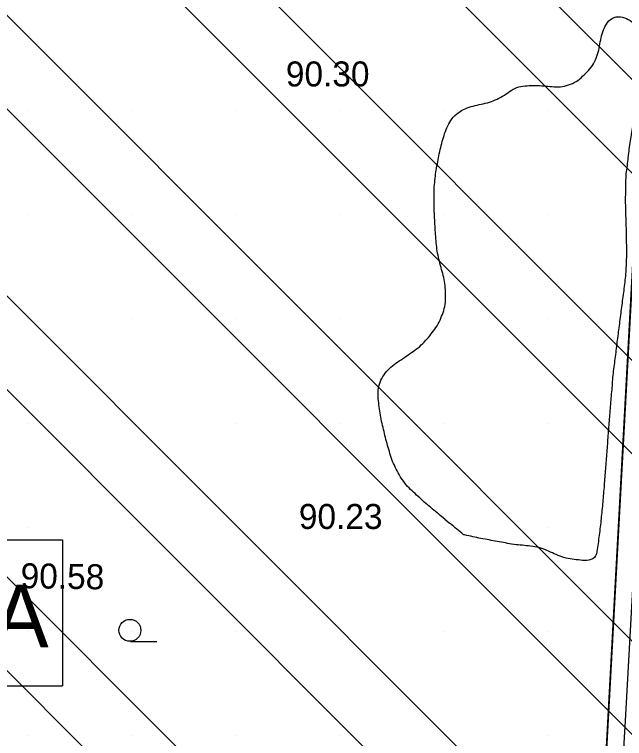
# Model space of a CAD drawing. Extents: x 417995 to 421451, y 4454518 to 4458015.
# Drawn here: x 420724.8 to 420871.3, y 4455223.9 to 4455397.6 of the extents above; entities that cross this region are included whole.
import ezdxf

# ---------------------------------------------------------------- set-up
doc = ezdxf.new("R2010")
doc.units = 0
for name, color, linetype in [('ADAKENARI', 7, 'Continuous'), ('Egri_1m', 7, 'Continuous'), ('PL_KAMU_HİZMET_ALANI', 7, 'Continuous'), ('S_Karisik_O', 7, 'Continuous'), ('SEMBOL_FAT', 7, 'Continuous'), ('Sinir_Tel_bir_taraf', 7, 'Continuous'), ('SN_TR_SIVILASMA', 7, 'Continuous'), ('TRFAT_KHA', 7, 'Continuous'), ('Y_Kot_Noktasi', 7, 'Continuous'), ('Yol_Sose', 7, 'Continuous')]:
    doc.layers.add(name, color=color, linetype=linetype)

msp = doc.modelspace()

# ---------------------------------------------------------------- linework, layer by layer
at = {"layer": 'ADAKENARI'}
msp.add_line((420878.18, 4455427.47), (420861.99, 4455130.83), dxfattribs=at)
at = {"layer": 'Egri_1m'}
for q in [(420827.05, 4455277.45), (420829.19, 4455275.67)]:
    msp.add_line((420828.12, 4455276.56), q, dxfattribs=at)
for points in [[(420827.05, 4455277.45), (420825.52, 4455278.73), (420823.98, 4455280.01), (420822.47, 4455281.32), (420821.01, 4455282.68), (420819.55, 4455284.06), (420818.27, 4455285.59), (420817.15, 4455287.24), (420816.24, 4455289.03), (420815.42, 4455290.85), (420814.83, 4455292.76), (420814.27, 4455294.68), (420813.77, 4455296.62), (420813.31, 4455298.56), (420812.86, 4455300.51), (420812.52, 4455302.49), (420812.26, 4455304.47), (420812.1, 4455306.46), (420812.29, 4455308.45), (420813.04, 4455310.31), (420814.16, 4455311.96), (420815.59, 4455313.36), (420817.21, 4455314.53), (420818.87, 4455315.65), (420820.51, 4455316.79), (420822.1, 4455318.01), (420823.53, 4455319.4), (420824.81, 4455320.94), (420826, 4455322.55), (420826.98, 4455324.29), (420827.71, 4455326.16), (420828.22, 4455328.09), (420828.32, 4455330.09), (420828.25, 4455332.09), (420828.01, 4455334.07), (420827.49, 4455336), (420826.97, 4455337.93), (420826.5, 4455339.88), (420826.18, 4455341.85), (420825.99, 4455343.84), (420825.85, 4455345.84), (420825.73, 4455347.84), (420825.64, 4455349.83), (420825.57, 4455351.83), (420825.56, 4455353.83), (420825.57, 4455355.83), (420825.77, 4455357.82), (420825.98, 4455359.81), (420826.34, 4455361.78), (420826.71, 4455363.74), (420827.15, 4455365.7), (420827.66, 4455367.63), (420828.26, 4455369.53), (420829.08, 4455371.36), (420830.18, 4455373.03), (420831.72, 4455374.31), (420833.51, 4455375.21), (420835.43, 4455375.77), (420837.37, 4455376.22), (420839.31, 4455376.73), (420841.12, 4455377.58), (420842.86, 4455378.56), (420844.53, 4455379.67), (420846.4, 4455380.37), (420848.39, 4455380.55), (420850.39, 4455380.6), (420852.39, 4455380.45), (420854.38, 4455380.28), (420856.38, 4455380.36), (420858.31, 4455380.88), (420860.07, 4455381.82), (420861.56, 4455383.16), (420862.96, 4455384.58), (420864.06, 4455386.26), (420864.82, 4455388.11), (420865.27, 4455390.05), (420865.66, 4455392.02), (420866.24, 4455393.93), (420867.21, 4455395.68), (420868.8, 4455396.9), (420870.8, 4455396.99), (420872.62, 4455396.16), (420873.96, 4455394.68), (420874.2, 4455392.69), (420874.24, 4455390.69), (420874.29, 4455388.69), (420874.33, 4455386.69), (420874.32, 4455384.69), (420874.27, 4455382.69), (420874.22, 4455380.69), (420874.17, 4455378.69), (420873.96, 4455376.71), (420873.74, 4455374.72), (420873.48, 4455372.74), (420873.17, 4455370.76), (420872.85, 4455368.78), (420872.54, 4455366.81), (420872.29, 4455364.83), (420872.05, 4455362.84), (420871.81, 4455360.85), (420871.58, 4455358.87), (420871.54, 4455356.87), (420871.49, 4455354.87), (420871.45, 4455352.87), (420871.51, 4455350.87), (420871.56, 4455348.87), (420871.62, 4455346.87), (420871.67, 4455344.87), (420871.71, 4455342.87), (420871.72, 4455340.87), (420871.71, 4455338.87), (420871.61, 4455336.87), (420871.5, 4455334.88), (420871.26, 4455332.89), (420871.01, 4455330.91), (420870.75, 4455328.92), (420870.49, 4455326.94), (420870.23, 4455324.96), (420869.98, 4455322.97), (420869.72, 4455320.99), (420869.47, 4455319.01), (420869.22, 4455317.02), (420868.96, 4455315.04), (420868.71, 4455313.06), (420868.47, 4455311.07), (420868.31, 4455309.08), (420868.15, 4455307.08), (420867.99, 4455305.09), (420867.83, 4455303.09), (420867.67, 4455301.1), (420867.51, 4455299.11), (420867.35, 4455297.11), (420867.19, 4455295.12), (420867.04, 4455293.13), (420866.89, 4455291.13), (420866.73, 4455289.14), (420866.58, 4455287.14), (420866.43, 4455285.15), (420866.27, 4455283.16), (420866.1, 4455281.16), (420865.9, 4455279.17), (420865.7, 4455277.18), (420865.51, 4455275.19), (420865.25, 4455273.21), (420864.99, 4455271.23), (420864.73, 4455269.24), (420864.07, 4455267.36), (420862.19, 4455266.67), (420860.2, 4455266.77), (420858.22, 4455267.06), (420856.26, 4455267.49), (420854.42, 4455268.27), (420852.59, 4455269.07), (420850.71, 4455269.75), (420848.74, 4455270.08), (420846.75, 4455270.28), (420844.76, 4455270.48), (420844.67, 4455270.49)], [(420832.57, 4455272.86), (420831.04, 4455274.13), (420829.5, 4455275.41), (420829.19, 4455275.67)], [(420844.67, 4455270.49), (420842.7, 4455270.84), (420840.73, 4455271.19), (420838.77, 4455271.56), (420836.8, 4455271.93), (420834.85, 4455272.35), (420832.9, 4455272.78), (420832.57, 4455272.86)]]:
    msp.add_spline(points, degree=3, dxfattribs=at)
at = {"layer": 'PL_KAMU_HİZMET_ALANI'}
msp.add_lwpolyline([(420705.27, 4455005.33), (420707.29, 4455006.2), (420751.48, 4455032.99), (420769.07, 4455051.2), (420804.89, 4455072.7), (420840.78, 4455094.99), (420847.65, 4455100.22), (420853.39, 4455106.67), (420857.79, 4455114.1), (420861.99, 4455130.83), (420878.18, 4455427.47), (420710.4, 4455437.34), (420545.42, 4455447.04), (420544.85, 4455437.97), (420540.37, 4455429.06), (420482.57, 4455314.58), (420453.85, 4455245.63), (420452.99, 4455236.3), (420611.77, 4455234.39), (420610.24, 4455191.26), (420608.01, 4455006.36)], dxfattribs=at)
at = {"layer": 'S_Karisik_O'}
msp.add_line((420752.68, 4455247.24), (420758.98, 4455247.24), dxfattribs=at)
msp.add_circle((420752.54, 4455249.88), 2.63, dxfattribs=at)
at = {"layer": 'SEMBOL_FAT'}
for p, q in [((420686.91, 4455271.58), (420736.38, 4455271.58)), ((420736.38, 4455271.58), (420736.38, 4455236.58)), ((420686.91, 4455236.58), (420736.38, 4455236.58))]:
    msp.add_line(p, q, dxfattribs=at)
at = {"layer": 'Sinir_Tel_bir_taraf'}
msp.add_lwpolyline([(420877.69, 4455422.59), (420874.48, 4455361.62), (420873.38, 4455339.86), (420871.2, 4455300.75), (420868.74, 4455253.46), (420865.6, 4455197.12), (420863.31, 4455157.06), (420862.63, 4455143.38)], dxfattribs=at)
at = {"layer": 'SN_TR_SIVILASMA'}
for p, q in [((421255.58, 4454999.52), (420079.94, 4456175.16)), ((421232.89, 4454999.76), (420079.94, 4456152.71)), ((421187.51, 4455000.24), (420079.94, 4456107.81)), ((421164.82, 4455000.48), (420095.66, 4456069.64)), ((421119.44, 4455000.96), (420129.33, 4455991.06)), ((421096.75, 4455001.2), (420145.11, 4455952.83)), ((421051.37, 4455001.68), (420175.05, 4455878)), ((421028.68, 4455001.92), (420190.02, 4455840.58)), ((420983.3, 4455002.39), (420204.76, 4455780.94)), ((420960.61, 4455002.63), (420211.17, 4455752.07))]:
    msp.add_line(p, q, dxfattribs=at)
at = {"layer": 'TRFAT_KHA'}
for p, q in [((420727.99, 4455374.6), (420727.99, 4455374.6)), ((420752.99, 4455374.6), (420752.99, 4455374.6)), ((420777.99, 4455374.6), (420777.99, 4455374.6)), ((420802.99, 4455374.6), (420802.99, 4455374.6)), ((420827.99, 4455374.6), (420827.99, 4455374.6)), ((420852.99, 4455374.6), (420852.99, 4455374.6)), ((420727.99, 4455349.6), (420727.99, 4455349.6)), ((420752.99, 4455349.6), (420752.99, 4455349.6)), ((420777.99, 4455349.6), (420777.99, 4455349.6)), ((420802.99, 4455349.6), (420802.99, 4455349.6)), ((420827.99, 4455349.6), (420827.99, 4455349.6)), ((420852.99, 4455349.6), (420852.99, 4455349.6)), ((420727.99, 4455324.6), (420727.99, 4455324.6)), ((420752.99, 4455324.6), (420752.99, 4455324.6)), ((420777.99, 4455324.6), (420777.99, 4455324.6)), ((420802.99, 4455324.6), (420802.99, 4455324.6)), ((420827.99, 4455324.6), (420827.99, 4455324.6)), ((420852.99, 4455324.6), (420852.99, 4455324.6)), ((420727.99, 4455299.6), (420727.99, 4455299.6)), ((420752.99, 4455299.6), (420752.99, 4455299.6)), ((420777.99, 4455299.6), (420777.99, 4455299.6)), ((420802.99, 4455299.6), (420802.99, 4455299.6)), ((420827.99, 4455299.6), (420827.99, 4455299.6)), ((420852.99, 4455299.6), (420852.99, 4455299.6)), ((420727.99, 4455274.6), (420727.99, 4455274.6)), ((420752.99, 4455274.6), (420752.99, 4455274.6)), ((420777.99, 4455274.6), (420777.99, 4455274.6)), ((420802.99, 4455274.6), (420802.99, 4455274.6)), ((420827.99, 4455274.6), (420827.99, 4455274.6)), ((420852.99, 4455274.6), (420852.99, 4455274.6)), ((420727.99, 4455249.6), (420727.99, 4455249.6)), ((420752.99, 4455249.6), (420752.99, 4455249.6)), ((420777.99, 4455249.6), (420777.99, 4455249.6)), ((420802.99, 4455249.6), (420802.99, 4455249.6)), ((420827.99, 4455249.6), (420827.99, 4455249.6)), ((420852.99, 4455249.6), (420852.99, 4455249.6)), ((420727.99, 4455224.6), (420727.99, 4455224.6)), ((420752.99, 4455224.6), (420752.99, 4455224.6)), ((420777.99, 4455224.6), (420777.99, 4455224.6)), ((420802.99, 4455224.6), (420802.99, 4455224.6)), ((420827.99, 4455224.6), (420827.99, 4455224.6)), ((420852.99, 4455224.6), (420852.99, 4455224.6))]:
    msp.add_line(p, q, dxfattribs=at)
at = {"layer": 'Yol_Sose'}
msp.add_lwpolyline([(420881.33, 4455408.51), (420880.73, 4455395.82), (420879.63, 4455376.88), (420878.64, 4455360.31), (420877.74, 4455344.24), (420876.82, 4455328.41), (420875.88, 4455310.57), (420874.87, 4455290.88), (420873.99, 4455273.77), (420873.04, 4455256.97), (420871.32, 4455226.78), (420870.25, 4455208.16), (420869.36, 4455192.18), (420868.56, 4455176.76), (420867.56, 4455159.73), (420866.61, 4455140.78), (420866.1, 4455130.55), (420865.63, 4455126.67), (420864.86, 4455122.04), (420864, 4455118.32), (420862.95, 4455115.3), (420861.97, 4455113.26)], dxfattribs=at)

# ---------------------------------------------------------------- texts
at = {"layer": 'SEMBOL_FAT'}
msp.add_text('KHA', height=15, dxfattribs=at).set_placement((420691.8, 4455245.81))
at = {"layer": 'Y_Kot_Noktasi'}
for s, p in [('90.30', (420789.98, 4455380.36)), ('90.23', (420793.1, 4455274.2))]:
    msp.add_text(s, height=6, dxfattribs=at).set_placement(p)
msp.add_text('90.58', height=6, rotation=359.1542, dxfattribs=at).set_placement((420726.27, 4455260))

doc.saveas('drawing.dxf')
